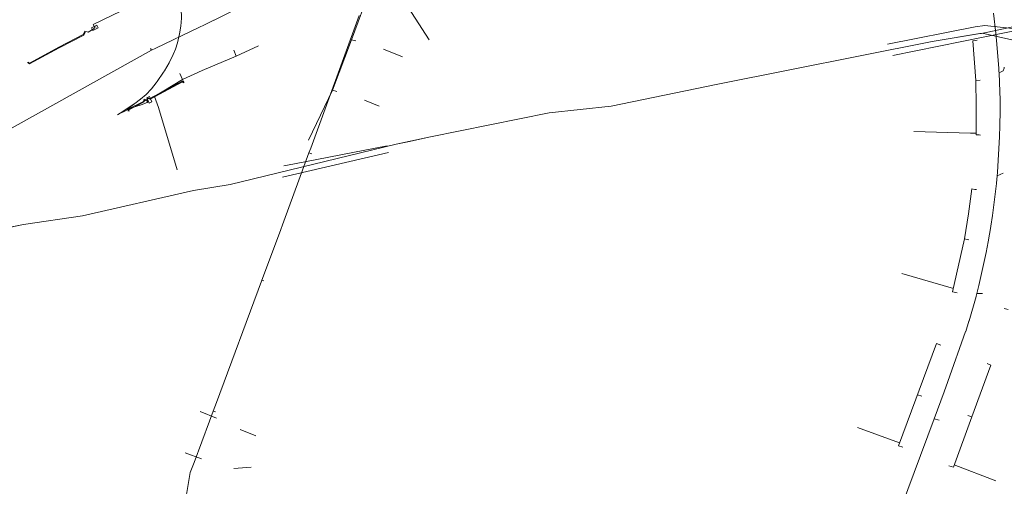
# Model space of a CAD drawing. Header units: metres. Extents: x 124576 to 133557, y 395865 to 402386.
# Tile 390 of 447: x 132499 to 132770, y 400768 to 400897. Entities that reach past the tile are written whole.
import ezdxf

# ---------------------------------------------------------------- set-up
doc = ezdxf.new("R2010")
doc.units = ezdxf.units.M
doc.header["$MEASUREMENT"] = 0
for name, color, linetype, lineweight, true_color in [('LG_Datatransport_Dienstverleningsorganisatie_Openbaar', 3, 'Continuous', 13, 0x00ff00), ('LG_Datatransport_Ziggo_BV', 3, 'Continuous', 13, 0x00ff00), ('LG_Laag_Spanning', 7, 'Continuous', 13, 0x960000), ('LG_Laag_Spanning_Dienstverleningsorganisatie_Openbaar', 7, 'Continuous', 13, 0x960000), ('LG_Laag_Spanning_Enexis_Netbeheer_BV', 7, 'Continuous', 13, 0x960000), ('LG_Midden_Spanning_Enexis_Netbeheer_BV', 7, 'Continuous', 13, 0xd20000), ('LG_Riool_Vrij_Verval_Gemeente_Tilburg_Ruimtelijke_Uitvoering', 7, 'Continuous', 13, 0xca00a0)]:
    doc.layers.add(name, color=color, linetype=linetype, lineweight=lineweight, true_color=true_color)

msp = doc.modelspace()

# ---------------------------------------------------------------- linework, layer by layer
at = {"layer": 'LG_Datatransport_Dienstverleningsorganisatie_Openbaar', "flags": 128}
for points in [[(132501.14, 400884.88), (132501.68, 400884.51), (132509.86, 400888.98), (132516.63, 400892.46), (132517.04, 400893.25)], [(132544.26, 400879.41), (132543.89, 400879.83), (132534.85, 400875.02), (132534.09, 400875.2), (132533.96, 400874.55), (132533.26, 400874.77), (132533.1, 400874.21), (132528.8, 400872.04), (132528.89, 400871.49)]]:
    msp.add_lwpolyline(points, dxfattribs=at)
at = {"layer": 'LG_Datatransport_Ziggo_BV', "flags": 128}
for points in [[(132281.98, 400727.79), (132353.64, 400770.2), (132435.47, 400817.6), (132444.76, 400822.98), (132462.94, 400833.02), (132467.24, 400833.7), (132500, 400840.32), (132516.3, 400842.69), (132546.83, 400849.64), (132556.9, 400851.29), (132602.64, 400862.41), (132612.05, 400864.4), (132644.76, 400871.01), (132661.8, 400872.89), (132691.11, 400878.98), (132750.11, 400890.67), (132763.86, 400892.97), (132816.15, 400881.23)], [(132462.94, 400833.02), (132467.24, 400833.7), (132500, 400840.32), (132516.3, 400842.69), (132546.83, 400849.64), (132556.9, 400851.29), (132602.64, 400862.41), (132612.05, 400864.4), (132644.76, 400871.01), (132661.8, 400872.89), (132691.11, 400878.98), (132750.11, 400890.67), (132763.86, 400892.97), (132816.15, 400881.23), (132919.41, 400849.94)]]:
    msp.add_lwpolyline(points, dxfattribs=at)
at = {"layer": 'LG_Laag_Spanning', "flags": 128}
for points in [[(132519.1, 400893.75), (132519.1, 400893.75), (132519.1, 400893.75), (132520.56, 400894.41), (132520.56, 400894.41), (132520.56, 400894.41), (132520.56, 400894.41), (132520.56, 400894.42), (132520.56, 400894.42), (132520.56, 400894.42), (132520.56, 400894.42), (132520.56, 400894.42), (132520.56, 400894.42), (132520.56, 400894.42), (132520.56, 400894.42), (132520.56, 400894.43), (132520.23, 400895.15), (132520.23, 400895.15), (132520.23, 400895.16), (132520.23, 400895.16), (132520.23, 400895.16), (132520.23, 400895.16), (132520.23, 400895.16), (132520.23, 400895.16), (132520.22, 400895.16), (132520.22, 400895.16), (132520.22, 400895.16), (132520.22, 400895.16), (132520.22, 400895.16), (132518.76, 400894.49), (132518.76, 400894.49), (132518.76, 400894.49), (132518.76, 400894.49), (132518.76, 400894.49), (132518.76, 400894.49), (132518.76, 400894.49), (132518.76, 400894.49), (132518.76, 400894.49), (132518.76, 400894.49), (132518.76, 400894.48), (132518.76, 400894.48), (132518.76, 400894.48), (132519.09, 400893.75), (132519.09, 400893.75), (132519.09, 400893.75), (132519.09, 400893.75), (132519.09, 400893.75), (132519.09, 400893.75), (132519.1, 400893.75), (132519.1, 400893.75), (132519.1, 400893.75), (132519.1, 400893.75), (132519.1, 400893.75)], [(132534.67, 400873.72), (132534.67, 400873.72), (132534.67, 400873.72), (132535.4, 400874.05), (132535.4, 400874.05), (132535.4, 400874.06), (132535.4, 400874.06), (132535.4, 400874.06), (132535.4, 400874.06), (132535.41, 400874.06), (132535.41, 400874.06), (132535.41, 400874.06), (132535.41, 400874.06), (132535.41, 400874.06), (132535.41, 400874.07), (132535.41, 400874.07), (132534.75, 400875.53), (132534.75, 400875.53), (132534.75, 400875.53), (132534.74, 400875.53), (132534.74, 400875.53), (132534.74, 400875.53), (132534.74, 400875.53), (132534.74, 400875.53), (132534.74, 400875.53), (132534.74, 400875.53), (132534.74, 400875.53), (132534.74, 400875.53), (132534.73, 400875.53), (132534, 400875.2), (132534, 400875.2), (132534, 400875.2), (132534, 400875.2), (132534, 400875.2), (132534, 400875.2), (132534, 400875.2), (132534, 400875.19), (132534, 400875.19), (132534, 400875.19), (132534, 400875.19), (132534, 400875.19), (132534, 400875.19), (132534.66, 400873.73), (132534.66, 400873.73), (132534.66, 400873.73), (132534.66, 400873.73), (132534.66, 400873.73), (132534.66, 400873.73), (132534.66, 400873.72), (132534.66, 400873.72), (132534.67, 400873.72), (132534.67, 400873.72), (132534.67, 400873.72)]]:
    msp.add_lwpolyline(points, dxfattribs=at)
at = {"layer": 'LG_Laag_Spanning_Dienstverleningsorganisatie_Openbaar'}
msp.add_line((132519.61, 400894.69), (132520.04, 400894.64), dxfattribs=at)
at = {"layer": 'LG_Laag_Spanning_Dienstverleningsorganisatie_Openbaar', "flags": 128}
for points in [[(132501.26, 400885.04), (132501.69, 400884.74), (132509.77, 400889.16), (132516.49, 400892.61), (132516.94, 400893.49), (132517.82, 400893.22), (132519.47, 400894.28), (132519.62, 400894.69)], [(132544.11, 400879.28), (132543.85, 400879.58), (132534.88, 400874.8), (132534.25, 400874.96), (132534.12, 400874.29), (132533.39, 400874.52), (132533.26, 400874.08), (132529.02, 400871.92), (132529.09, 400871.52)]]:
    msp.add_lwpolyline(points, dxfattribs=at)
at = {"layer": 'LG_Laag_Spanning_Enexis_Netbeheer_BV'}
for p, q in [((132576.78, 400908.59), (132549.9, 400895.25)), ((132549.9, 400895.25), (132548.32, 400894.5)), ((132549.9, 400895.25), (132548.32, 400894.5)), ((132535.31, 400888.27), (132534.96, 400888.75)), ((132578.61, 400860), (132579.41, 400859.78)), ((132768.04, 400853.73), (132769.65, 400854.41)), ((132565.68, 400824.98), (132565.89, 400824.91)), ((132565.89, 400824.91), (132566.17, 400824.8)), ((132762.41, 400821.31), (132763.97, 400821.3)), ((132552.27, 400788.94), (132552.51, 400788.86)), ((132552.51, 400788.86), (132552.89, 400788.73)), ((132750.66, 400786.77), (132752.01, 400786.4))]:
    msp.add_line(p, q, dxfattribs=at)
at = {"layer": 'LG_Laag_Spanning_Enexis_Netbeheer_BV', "flags": 128}
for points in [[(132581.42, 400911), (132579.17, 400909.83), (132576.78, 400908.59), (132549.9, 400895.25)], [(132542.51, 400906.67), (132542.46, 400906.64), (132519.18, 400895.38), (132519.49, 400894.82)], [(132528.35, 400872), (132530.69, 400873.65), (132532.22, 400874.82), (132533.79, 400876.14), (132535.2, 400877.61), (132535.24, 400877.65), (132536.58, 400879.32), (132536.87, 400879.7), (132538.61, 400882.24), (132538.85, 400882.61), (132540.13, 400884.83), (132541.23, 400887.14), (132541.85, 400888.59), (132542.41, 400890.28), (132542.81, 400892.01), (132542.99, 400892.81), (132543.37, 400894.94), (132543.49, 400897.09), (132543.49, 400897.8), (132543.28, 400901.35), (132543.07, 400903.22), (132542.93, 400905.2), (132542.73, 400906.19)], [(132592.39, 400897.83), (132579.08, 400861.28), (132578.61, 400860), (132571.71, 400841.2), (132570.5, 400837.95), (132565.68, 400824.98), (132565.59, 400824.74), (132553.14, 400791.27), (132552.27, 400788.94), (132551.24, 400786.17), (132546.98, 400774.74), (132545.96, 400772), (132545.96, 400771.99), (132544.89, 400766.01), (132546.06, 400760.04), (132546.17, 400759.79), (132546.27, 400759.54)], [(132592.39, 400897.83), (132579.08, 400861.28), (132578.61, 400860), (132571.71, 400841.2), (132570.5, 400837.95), (132565.68, 400824.98), (132565.59, 400824.74), (132553.14, 400791.27), (132552.27, 400788.94), (132551.24, 400786.17), (132546.98, 400774.74), (132545.96, 400772), (132545.96, 400771.99), (132544.89, 400766.01), (132546.06, 400760.04), (132546.17, 400759.79), (132546.27, 400759.54)], [(132737.93, 400752.61), (132750.66, 400786.77), (132753.43, 400794.21), (132753.43, 400794.22), (132754.45, 400797.04), (132754.46, 400797.04), (132759.34, 400810.84), (132759.35, 400810.87), (132760.26, 400813.72), (132760.27, 400813.75), (132762.19, 400820.53), (132762.2, 400820.56), (132762.41, 400821.31), (132762.94, 400823.47), (132762.94, 400823.49), (132764.98, 400832.56), (132764.98, 400832.58), (132765.56, 400835.53), (132765.57, 400835.55), (132766.3, 400839.8), (132766.3, 400839.82), (132766.74, 400842.79), (132766.74, 400842.81), (132767.83, 400851.62), (132767.83, 400851.65), (132768.04, 400853.73), (132768.1, 400854.64), (132768.1, 400854.67), (132768.69, 400864.47), (132768.69, 400864.49), (132768.79, 400867.49), (132768.79, 400867.52), (132768.83, 400871.51), (132768.83, 400871.53), (132768.8, 400874.53), (132768.8, 400874.55), (132768.67, 400879.4), (132768.66, 400879.43), (132768.53, 400882.08), (132768.51, 400882.42), (132768.51, 400882.44), (132768.45, 400883.21), (132767.95, 400889.93), (132767.95, 400889.96), (132767.65, 400892.94), (132767.65, 400892.97), (132766.97, 400898.46)], [(132737.93, 400752.61), (132750.66, 400786.77), (132753.43, 400794.21), (132753.43, 400794.22), (132754.45, 400797.04), (132754.46, 400797.04), (132759.34, 400810.84), (132759.35, 400810.87), (132760.26, 400813.72), (132760.27, 400813.75), (132762.19, 400820.53), (132762.2, 400820.56), (132762.41, 400821.31), (132762.94, 400823.47), (132762.94, 400823.49), (132764.98, 400832.56), (132764.98, 400832.58), (132765.56, 400835.53), (132765.57, 400835.55), (132766.3, 400839.8), (132766.3, 400839.82), (132766.74, 400842.79), (132766.74, 400842.81), (132767.83, 400851.62), (132767.83, 400851.65), (132768.04, 400853.73), (132768.1, 400854.64), (132768.1, 400854.67), (132768.69, 400864.47), (132768.69, 400864.49), (132768.79, 400867.49), (132768.79, 400867.52), (132768.83, 400871.51), (132768.83, 400871.53), (132768.8, 400874.53), (132768.8, 400874.55), (132768.67, 400879.4), (132768.66, 400879.43), (132768.53, 400882.08), (132768.51, 400882.42), (132768.51, 400882.44), (132768.45, 400883.21), (132767.95, 400889.93), (132767.95, 400889.96), (132767.65, 400892.94), (132767.65, 400892.97), (132766.97, 400898.46)], [(132543.49, 400897.09), (132543.37, 400894.94), (132542.99, 400892.81), (132542.81, 400892.01), (132542.41, 400890.28), (132541.85, 400888.59), (132541.23, 400887.14), (132540.13, 400884.83), (132538.85, 400882.61), (132538.61, 400882.24), (132536.87, 400879.7), (132536.58, 400879.32), (132535.24, 400877.65), (132535.2, 400877.61), (132533.79, 400876.14), (132532.22, 400874.82), (132530.69, 400873.65), (132526.64, 400870.92), (132525.93, 400870.5)], [(132543.49, 400897.09), (132543.37, 400894.94), (132542.99, 400892.81), (132542.81, 400892.01), (132542.41, 400890.28), (132541.85, 400888.59), (132541.23, 400887.14), (132540.13, 400884.83), (132538.85, 400882.61), (132538.61, 400882.24), (132536.87, 400879.7), (132536.58, 400879.32), (132535.24, 400877.65), (132535.2, 400877.61), (132533.79, 400876.14), (132532.22, 400874.82), (132530.69, 400873.65), (132526.64, 400870.92), (132525.93, 400870.5)], [(132548.32, 400894.5), (132536.43, 400888.89), (132535.31, 400888.27), (132492.85, 400864.71), (132491.69, 400864.06), (132449.09, 400840.28), (132448.59, 400840), (132405.62, 400815.53), (132405.03, 400815.19), (132362.43, 400790.31), (132361.95, 400790.03), (132339.72, 400776.74)], [(132548.32, 400894.5), (132536.43, 400888.89), (132535.31, 400888.27), (132492.85, 400864.71), (132491.69, 400864.06), (132449.09, 400840.28), (132448.59, 400840), (132405.62, 400815.53), (132405.03, 400815.19), (132362.43, 400790.31), (132361.95, 400790.03), (132339.72, 400776.74)], [(132768.53, 400882.08), (132769.64, 400882.63), (132769.98, 400883.34), (132769.92, 400883.58)], [(132526.64, 400870.92), (132527.38, 400871.2), (132529.51, 400872.34), (132532.47, 400873.28), (132534.09, 400873.93), (132534.38, 400874.17), (132534.34, 400874.46)]]:
    msp.add_lwpolyline(points, dxfattribs=at)
at = {"layer": 'LG_Midden_Spanning_Enexis_Netbeheer_BV'}
msp.add_line((132600.48, 400860.11), (132571.31, 400853.3), dxfattribs=at)
msp.add_line((132600.48, 400860.11), (132571.31, 400853.3), dxfattribs=at)
msp.add_line((132600.48, 400860.11), (132571.31, 400853.3), dxfattribs=at)
msp.add_line((132600.48, 400860.11), (132571.31, 400853.3), dxfattribs=at)
at = {"layer": 'LG_Midden_Spanning_Enexis_Netbeheer_BV', "flags": 128}
for points in [[(132779.86, 400893.41), (132764.59, 400895.07), (132761.93, 400894.74), (132737.85, 400889.97)], [(132777.09, 400895.75), (132763.68, 400892.93), (132763.22, 400892.85)], [(132777.09, 400895.75), (132763.68, 400892.93), (132763.22, 400892.85)], [(132777.09, 400895.75), (132763.68, 400892.93), (132763.22, 400892.85)], [(132494.79, 400839.25), (132500, 400840.32), (132516.3, 400842.69), (132546.83, 400849.64), (132556.9, 400851.29), (132602.64, 400862.41), (132605.84, 400863.09), (132612.05, 400864.4), (132644.76, 400871.01), (132661.8, 400872.89), (132691.11, 400878.98), (132750.11, 400890.67), (132763.22, 400892.85)], [(132494.79, 400839.25), (132500, 400840.32), (132516.3, 400842.69), (132546.83, 400849.64), (132556.9, 400851.29), (132602.64, 400862.41), (132605.84, 400863.09), (132612.05, 400864.4), (132644.76, 400871.01), (132661.8, 400872.89), (132691.11, 400878.98), (132750.11, 400890.67), (132763.22, 400892.85)], [(132739.3, 400886.85), (132777.32, 400894.58), (132803.52, 400888.24)], [(132739.3, 400886.85), (132777.32, 400894.58), (132803.52, 400888.24)], [(132739.3, 400886.85), (132777.32, 400894.58), (132803.52, 400888.24)], [(132739.3, 400886.85), (132777.32, 400894.58), (132803.52, 400888.24)], [(132763.22, 400892.85), (132763.86, 400892.97), (132816.15, 400881.23), (132852.56, 400870.2)], [(132763.22, 400892.85), (132763.86, 400892.97), (132816.15, 400881.23), (132852.56, 400870.2)], [(132571.7, 400856.43), (132574.66, 400857.04), (132600.15, 400861.98)], [(132571.7, 400856.43), (132574.66, 400857.04), (132600.15, 400861.98)], [(132571.7, 400856.43), (132574.66, 400857.04), (132600.15, 400861.98)], [(132571.7, 400856.43), (132574.66, 400857.04), (132600.15, 400861.98)], [(132571.7, 400856.43), (132574.66, 400857.04), (132600.15, 400861.98)], [(132571.7, 400856.43), (132574.66, 400857.04), (132600.15, 400861.98)], [(132571.7, 400856.43), (132574.66, 400857.04), (132600.15, 400861.98)], [(132571.7, 400856.43), (132574.66, 400857.04), (132600.15, 400861.98)], [(132571.7, 400856.43), (132574.66, 400857.04), (132600.15, 400861.98)], [(132571.7, 400856.43), (132574.66, 400857.04), (132600.15, 400861.98)], [(132571.7, 400856.43), (132574.66, 400857.04), (132600.15, 400861.98)], [(132571.7, 400856.43), (132574.66, 400857.04), (132600.15, 400861.98)], [(132571.7, 400856.43), (132574.66, 400857.04), (132600.15, 400861.98)]]:
    msp.add_lwpolyline(points, dxfattribs=at)
at = {"layer": 'LG_Riool_Vrij_Verval_Gemeente_Tilburg_Ruimtelijke_Uitvoering'}
for p, q in [((132605.02, 400901.54), (132611.72, 400891.13)), ((132590.3, 400891.14), (132591.5, 400890.84)), ((132557.97, 400888.27), (132558.55, 400886.68)), ((132604.38, 400886.51), (132599.08, 400888.57)), ((132543.8, 400880.25), (132543.04, 400881.91)), ((132763.36, 400880.03), (132762.14, 400879.95)), ((132586.3, 400876.9), (132585.07, 400877.32)), ((132597.97, 400872.84), (132593.87, 400874.56)), ((132760.25, 400836.13), (132759, 400836.34)), ((132756, 400822.7), (132741.76, 400826.82)), ((132755.76, 400821.8), (132756.97, 400821.49)), ((132771.03, 400816.93), (132769.92, 400817.19)), ((132751.32, 400807.53), (132740.85, 400779.34)), ((132752.49, 400807.09), (132751.32, 400807.53)), ((132765.24, 400802.05), (132766.26, 400801.62)), ((132747.28, 400793.02), (132746.09, 400793.4)), ((132548.71, 400788.8), (132553.16, 400787.02)), ((132759.9, 400787.74), (132761.01, 400787.35)), ((132563.98, 400782.14), (132559.67, 400783.91)), ((132741.18, 400780.21), (132729.54, 400784.42)), ((132740.85, 400779.34), (132742.07, 400778.98)), ((132544.55, 400777.48), (132548.99, 400775.77)), ((132562.68, 400773.47), (132557.96, 400773.1)), ((132755.96, 400773.52), (132754.75, 400773.9)), ((132756.2, 400774.13), (132767.69, 400769.7))]:
    msp.add_line(p, q, dxfattribs=at)
at = {"layer": 'LG_Riool_Vrij_Verval_Gemeente_Tilburg_Ruimtelijke_Uitvoering', "flags": 128}
for points in [[(132595.51, 400905.36), (132590.3, 400891.14), (132585.07, 400877.32), (132578.47, 400863.56)], [(132564.73, 400889.48), (132558.55, 400886.68), (132549.18, 400882.71), (132543.79, 400880.25), (132536.09, 400875.58), (132537.17, 400872.52), (132542.34, 400855.34)], [(132762.55, 400891.05), (132762.15, 400890.99), (132761.32, 400890.89)], [(132761.32, 400890.89), (132762.14, 400879.95), (132762.25, 400872.96), (132762.21, 400865.49), (132762.22, 400864.95)], [(132762.21, 400865.49), (132760.7, 400865.48), (132745.06, 400865.94)], [(132763.45, 400864.94), (132763.04, 400864.97), (132762.22, 400864.95)], [(132761.02, 400850.08), (132760.14, 400843.21), (132759, 400836.34), (132755.76, 400821.8)], [(132762.34, 400849.97), (132761.91, 400849.98), (132761.02, 400850.08)], [(132766.26, 400801.62), (132761.01, 400787.35), (132755.96, 400773.52)]]:
    msp.add_lwpolyline(points, dxfattribs=at)

doc.saveas('drawing.dxf')
